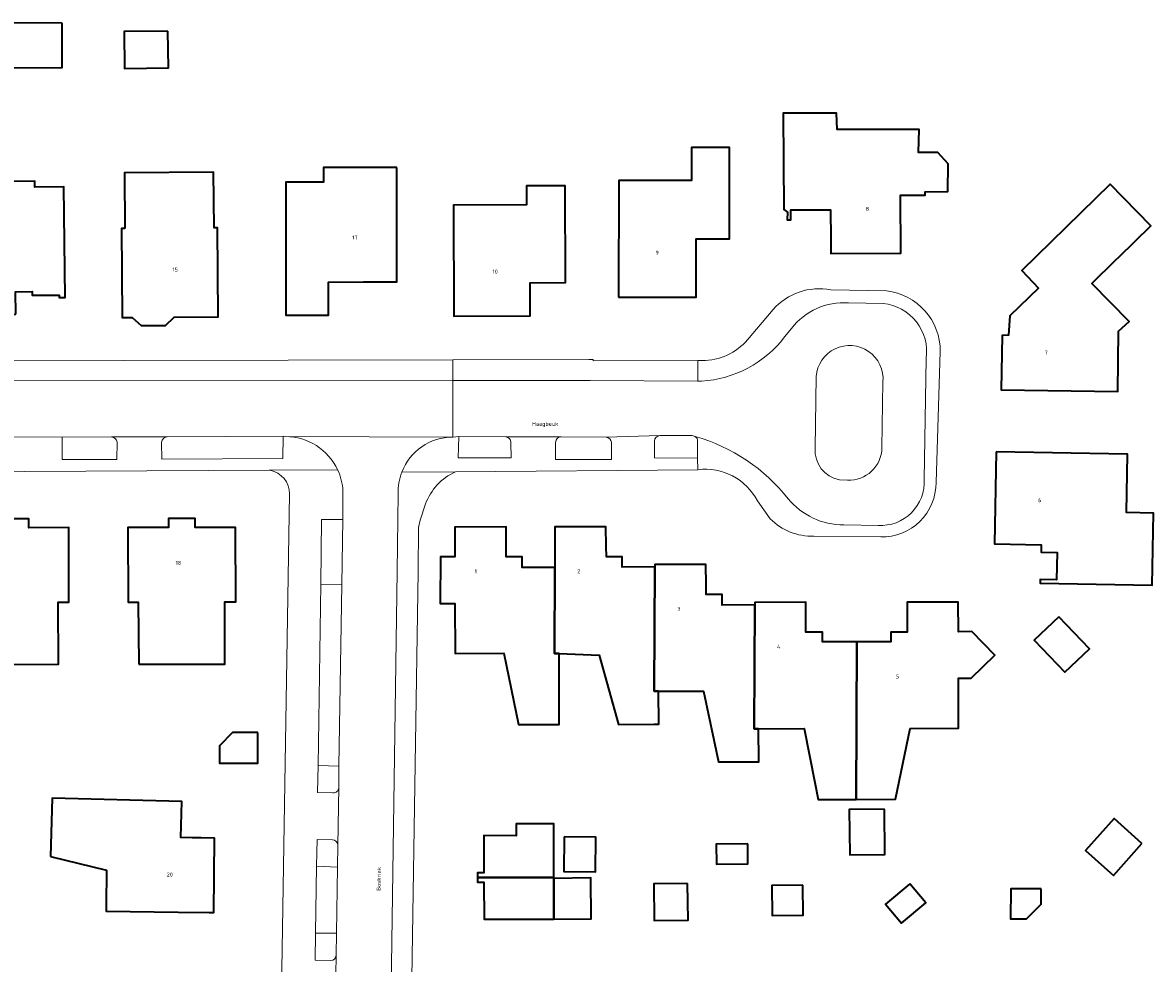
# Model space of a CAD drawing. Header units: metres. Extents: x 197700 to 204338, y 317132 to 325229.
# Tile 348 of 656: x 199240 to 199342, y 320531 to 320615. Entities that reach past the tile are written whole.
import ezdxf
from ezdxf.enums import TextEntityAlignment as Align

# ---------------------------------------------------------------- set-up
doc = ezdxf.new("R2010")
doc.units = ezdxf.units.M
for name, color, linetype, lineweight in [('B-WE-GR-BEPLANTING_CULTUUR_BODEMBEDEKKER-GV', 90, 'Continuous', 18), ('B-WE-OG-BEBOUWING-GV', 7, 'Continuous', 35), ('B-WE-OG-BEBOUWING-T18', 10, 'Continuous', 18), ('B-WE-OG-TERREIN_ERF-GV', 7, 'Continuous', 18), ('B-WE-OG-TOPOGRAFIE-T18', 10, 'Continuous', 18), ('B-WE-VH-VERHARDING_STRAATBAKSTEEN-GV', 252, 'Continuous', 18), ('B-WE-VH-VERHARDING_TEGEL-GV', 252, 'Continuous', 18)]:
    doc.layers.add(name, color=color, linetype=linetype, lineweight=lineweight)
doc.styles.add('NLCS-ISO-M200-T18', font='NLCS-ISO.ttf', dxfattribs={"height": 0.36})

msp = doc.modelspace()

# ---------------------------------------------------------------- linework, layer by layer
at = {"layer": 'B-WE-GR-BEPLANTING_CULTUUR_BODEMBEDEKKER-GV'}
for points in [[(199247.878, 320577.947), (199243.406, 320577.912)], [(199243.406, 320577.912), (199243.417, 320575.911), (199248.338, 320575.892), (199248.364, 320577.474)], [(199252.377, 320577.437), (199252.404, 320575.925), (199263.311, 320575.974), (199263.321, 320577.986)], [(199263.321, 320577.986), (199252.877, 320577.954)], [(199283.399, 320577.926), (199279.158, 320577.96), (199279.1, 320576.054), (199283.877, 320576.048), (199283.848, 320577.415)], [(199292.43, 320577.913), (199288.378, 320577.941)], [(199300.467, 320577.972), (199300.193, 320578.048), (199297.261, 320578.052)], [(199287.887, 320577.434), (199287.886, 320575.913), (199292.913, 320575.91), (199292.926, 320577.448)], [(199296.788, 320577.565), (199296.796, 320576.056), (199300.678, 320576.026)], [(199300.678, 320576.026), (199300.676, 320577.554)], [(199266.495, 320548.333), (199266.428, 320545.906), (199267.816, 320545.877)], [(199268.349, 320546.342), (199268.363, 320548.29), (199266.495, 320548.333)], [(199267.772, 320541.65), (199266.397, 320541.677), (199266.349, 320539.255)], [(199266.349, 320539.255), (199268.231, 320539.184), (199268.252, 320541.152)], [(199268.124, 320533.229), (199266.237, 320533.236), (199266.215, 320530.798), (199267.607, 320530.761)], [(199268.108, 320531.242), (199268.124, 320533.229)]]:
    msp.add_lwpolyline(points, dxfattribs=at)
for points in [[(199248.364, 320577.474, 0.3285769), (199247.878, 320577.947)], [(199252.877, 320577.954, 0.349197), (199252.377, 320577.437)], [(199283.848, 320577.415, 0.4291261), (199283.399, 320577.926)], [(199288.378, 320577.941, 0.4068384), (199287.887, 320577.434)], [(199292.926, 320577.448, 0.3319698), (199292.43, 320577.913)], [(199297.261, 320578.052, 0.3833431), (199296.788, 320577.565)], [(199300.676, 320577.554, 0.2698567), (199300.467, 320577.972)], [(199267.816, 320545.877, 0.4289149), (199268.349, 320546.342)], [(199268.252, 320541.152, 0.4070948), (199267.772, 320541.65)], [(199267.607, 320530.761, 0.4054815), (199268.108, 320531.242)]]:
    msp.add_lwpolyline(points, format="xyb", dxfattribs=at)
msp.add_lwpolyline([(199268.625, 320564.629), (199268.701, 320570.483), (199266.799, 320570.507), (199266.732, 320564.668)], close=True, dxfattribs=at)
at = {"layer": 'B-WE-OG-BEBOUWING-GV'}
for points in [[(199243.428, 320615.21), (199234.555, 320615.249), (199234.545, 320614.697), (199234.495, 320611.196), (199234.893, 320611.193), (199242.553, 320611.187), (199243.425, 320611.199)], [(199252.95, 320614.485), (199249.007, 320614.435), (199249.049, 320611.117), (199252.992, 320611.167)], [(199312.681, 320595.653), (199312.687, 320594.459), (199318.999, 320594.491), (199318.973, 320599.711), (199321.183, 320599.722), (199321.182, 320600.022), (199323.234, 320600.032), (199323.258, 320602.532), (199322.323, 320603.561), (199320.593, 320603.538), (199320.628, 320605.629), (199313.239, 320605.633), (199313.193, 320607.106), (199308.401, 320607.084), (199308.444, 320598.411), (199308.771, 320598.177), (199308.747, 320597.499), (199309.07, 320597.497), (199309.073, 320597.982), (199309.075, 320598.397), (199312.668, 320598.379), (199312.68, 320595.783)], [(199293.558, 320590.524), (199300.55, 320590.518), (199300.555, 320595.768), (199303.555, 320595.765), (199303.562, 320604.005), (199300.13, 320604.008), (199300.13, 320601.021), (199297.284, 320601.021), (199296.924, 320601.021), (199293.567, 320601.024)], [(199249.078, 320596.71), (199248.758, 320596.707), (199248.824, 320588.69), (199249.721, 320588.697), (199250.529, 320587.959), (199252.726, 320587.965), (199253.519, 320588.728), (199257.479, 320588.761), (199257.413, 320596.778), (199257.103, 320596.775), (199257.062, 320601.765), (199249.037, 320601.709)], [(199273.567, 320602.198), (199266.974, 320602.185), (199266.974, 320600.888), (199263.584, 320600.888), (199263.584, 320588.898), (199267.429, 320588.898), (199267.43, 320591.885), (199270.584, 320591.892), (199273.588, 320591.898)], [(199239.229, 320588.98), (199239.206, 320591), (199240.726, 320591.017), (199240.73, 320590.687), (199241.044, 320590.691), (199243.15, 320590.715), (199243.152, 320590.495), (199243.682, 320590.501), (199243.579, 320600.462), (199240.959, 320600.429), (199240.952, 320600.979), (199233.85, 320600.892), (199233.466, 320600.887), (199233.518, 320596.091), (199233.758, 320596.094), (199233.789, 320594.136), (199233.31, 320594.121), (199233.369, 320588.913)], [(199285.791, 320600.544), (199285.251, 320600.542), (199285.257, 320598.834), (199278.688, 320598.82), (199278.702, 320588.809), (199285.591, 320588.833), (199285.587, 320589.901), (199285.58, 320591.823), (199288.78, 320591.833), (199288.751, 320600.553)], [(199338.622, 320594.125), (199341.515, 320596.952), (199337.853, 320600.7), (199329.905, 320592.934), (199331.393, 320591.346), (199328.802, 320588.837), (199328.701, 320587.1), (199328.109, 320587.074), (199328.045, 320582.183), (199338.534, 320582.03), (199338.613, 320587.47), (199339.555, 320588.326), (199336.201, 320591.76), (199338.373, 320593.882)], [(199327.581, 320576.596), (199327.438, 320568.298), (199331.648, 320568.226), (199331.636, 320567.546), (199333.066, 320567.521), (199333.023, 320565.062), (199331.544, 320565.087), (199331.538, 320564.747), (199341.636, 320564.573), (199341.748, 320571.072), (199339.329, 320571.114), (199339.419, 320576.373)], [(199235.307, 320563.038), (199235.33, 320557.449), (199243.075, 320557.459), (199243.052, 320563.047), (199244.032, 320563.048), (199244.005, 320569.761), (199240.426, 320569.756), (199240.425, 320570.569), (199238.013, 320570.566), (199238.014, 320569.753), (199234.311, 320569.749), (199234.301, 320563.036)], [(199250.322, 320557.467), (199258.087, 320557.477), (199258.086, 320563.065), (199259.066, 320563.066), (199259.049, 320569.779), (199255.391, 320569.774), (199255.39, 320570.584), (199252.99, 320570.581), (199252.991, 320569.771), (199249.331, 320569.767), (199249.356, 320563.054), (199250.256, 320563.056)], [(199283.422, 320568.023), (199283.419, 320569.822), (199278.809, 320569.816), (199278.806, 320567.131), (199277.505, 320567.131), (199277.487, 320562.932), (199278.787, 320562.926), (199278.829, 320558.426), (199283.229, 320558.468), (199284.529, 320552.039), (199287.763, 320552.039), (199288.194, 320552.039), (199288.195, 320558.419), (199287.791, 320558.435), (199287.824, 320566.179), (199284.874, 320566.174), (199284.873, 320567.124), (199283.423, 320567.122)], [(199292.448, 320568.099), (199292.422, 320569.836), (199287.818, 320569.831), (199287.824, 320566.179), (199287.791, 320558.435), (199288.195, 320558.419), (199291.807, 320558.278), (199293.542, 320552.044), (199296.761, 320552.071), (199297.186, 320552.074), (199297.161, 320555.034), (199296.774, 320555.033), (199296.822, 320566.218), (199293.886, 320566.211), (199293.893, 320567.131), (199292.463, 320567.142)], [(199301.437, 320564.622), (199301.432, 320566.444), (199296.821, 320566.428), (199296.822, 320566.218), (199296.774, 320555.033), (199297.161, 320555.034), (199301.221, 320555.04), (199302.558, 320548.678), (199305.761, 320548.669), (199306.206, 320548.668), (199306.205, 320548.729), (199306.155, 320551.651), (199305.774, 320551.65), (199305.822, 320562.797), (199302.894, 320562.792), (199302.906, 320563.747), (199301.44, 320563.741)], [(199314.951, 320545.284), (199315.012, 320559.467), (199311.925, 320559.462), (199311.923, 320560.356), (199310.438, 320560.332), (199310.439, 320561.239), (199310.44, 320563.038), (199305.822, 320563.03), (199305.822, 320562.797), (199305.774, 320551.65), (199306.155, 320551.651), (199310.27, 320551.667), (199311.244, 320546.8), (199311.549, 320545.278)], [(199319.556, 320561.257), (199319.557, 320560.354), (199318.097, 320560.352), (199318.099, 320559.472), (199315.012, 320559.467), (199314.951, 320545.284), (199318.525, 320545.29), (199319.824, 320551.677), (199324.187, 320551.69), (199324.173, 320556.21), (199325.329, 320556.19), (199327.463, 320558.283), (199325.376, 320560.411), (199324.187, 320560.391), (199324.169, 320563.062), (199319.553, 320563.054)], [(199333.217, 320561.732), (199331.018, 320559.638), (199333.78, 320556.738), (199335.979, 320558.832)], [(199261.055, 320551.31), (199258.77, 320551.31), (199257.61, 320550.117), (199257.61, 320548.549), (199261.055, 320548.549)], [(199242.374, 320540.154), (199247.421, 320538.919), (199247.383, 320535.726), (199247.381, 320535.518), (199247.377, 320535.22), (199253.877, 320535.141), (199256.657, 320535.107), (199257.076, 320535.102), (199257.157, 320541.791), (199255.932, 320541.818), (199255.132, 320541.835), (199254.121, 320541.857), (199254.203, 320545.107), (199242.507, 320545.402)], [(199317.524, 320544.414), (199314.346, 320544.383), (199314.385, 320540.295), (199317.563, 320540.326)], [(199340.715, 320541.318), (199338.204, 320543.557), (199335.632, 320540.671), (199338.143, 320538.432)], [(199287.732, 320538.653), (199287.735, 320543.08), (199284.32, 320543.083), (199284.319, 320542.016), (199281.429, 320542.018), (199281.427, 320539.538), (199281.426, 320538.681), (199280.844, 320538.681), (199280.845, 320538.251), (199287.732, 320538.248)], [(199288.666, 320541.922), (199288.633, 320538.8), (199291.467, 320538.771), (199291.5, 320541.892)], [(199305.2, 320541.278), (199302.365, 320541.251), (199302.383, 320539.442), (199305.217, 320539.469)], [(199287.732, 320534.485), (199287.732, 320538.161), (199287.732, 320538.248), (199280.845, 320538.251), (199280.846, 320537.821), (199281.426, 320537.819), (199281.432, 320534.485)], [(199287.732, 320538.161), (199287.732, 320534.485), (199291.097, 320534.529), (199291.048, 320538.205)], [(199299.774, 320537.716), (199296.729, 320537.679), (199296.769, 320534.364), (199299.815, 320534.401)], [(199310.151, 320537.553), (199307.367, 320537.519), (199307.4, 320534.833), (199310.184, 320534.867)], [(199319.812, 320537.685), (199317.614, 320535.846), (199319.049, 320534.13), (199321.247, 320535.969)], [(199331.65, 320537.229), (199328.909, 320537.229), (199328.878, 320534.519), (199330.326, 320534.519), (199331.65, 320535.843)]]:
    msp.add_lwpolyline(points, close=True, dxfattribs=at)
at = {"layer": 'B-WE-OG-TERREIN_ERF-GV'}
for points in [[(199234.545, 320614.697), (199234.555, 320615.249), (199243.428, 320615.21), (199243.425, 320611.199), (199242.553, 320611.187), (199234.893, 320611.193), (199234.495, 320611.196)], [(199252.95, 320614.485), (199252.992, 320611.167), (199249.049, 320611.117), (199249.007, 320614.435)], [(199323.234, 320600.032), (199321.182, 320600.022), (199321.183, 320599.722), (199318.973, 320599.711), (199318.999, 320594.491), (199312.687, 320594.459), (199312.681, 320595.653), (199312.68, 320595.783), (199312.668, 320598.379), (199309.075, 320598.397), (199309.073, 320597.982), (199309.07, 320597.497), (199308.747, 320597.499), (199308.771, 320598.177), (199308.444, 320598.411), (199308.401, 320607.084), (199313.193, 320607.106), (199313.239, 320605.633), (199320.628, 320605.629), (199320.593, 320603.538), (199322.323, 320603.561), (199323.258, 320602.532)], [(199300.55, 320590.518), (199293.558, 320590.524), (199293.567, 320601.024), (199296.924, 320601.021), (199297.284, 320601.021), (199300.13, 320601.021), (199300.13, 320604.008), (199303.562, 320604.005), (199303.555, 320595.765), (199300.555, 320595.768)], [(199257.103, 320596.775), (199257.413, 320596.778), (199257.479, 320588.761), (199253.519, 320588.728), (199252.726, 320587.965), (199250.529, 320587.959), (199249.721, 320588.697), (199248.824, 320588.69), (199248.758, 320596.707), (199249.078, 320596.71), (199249.037, 320601.709), (199257.062, 320601.765)], [(199267.429, 320588.898), (199263.584, 320588.898), (199263.584, 320600.888), (199266.974, 320600.888), (199266.974, 320602.185), (199273.567, 320602.198), (199273.588, 320591.898), (199270.584, 320591.892), (199267.43, 320591.885)], [(199240.73, 320590.687), (199240.726, 320591.017), (199239.206, 320591), (199239.229, 320588.98), (199233.369, 320588.913), (199233.31, 320594.121), (199233.789, 320594.136), (199233.758, 320596.094), (199233.518, 320596.091), (199233.466, 320600.887), (199233.85, 320600.892), (199240.952, 320600.979), (199240.959, 320600.429), (199243.579, 320600.462), (199243.682, 320590.501), (199243.152, 320590.495), (199243.15, 320590.715), (199241.044, 320590.691)], [(199278.688, 320598.82), (199285.257, 320598.834), (199285.251, 320600.542), (199285.791, 320600.544), (199288.751, 320600.553), (199288.78, 320591.833), (199285.58, 320591.823), (199285.587, 320589.901), (199285.591, 320588.833), (199278.702, 320588.809)], [(199338.613, 320587.47), (199338.534, 320582.03), (199328.045, 320582.183), (199328.109, 320587.074), (199328.701, 320587.1), (199328.802, 320588.837), (199331.393, 320591.346), (199329.905, 320592.934), (199337.853, 320600.7), (199341.515, 320596.952), (199338.622, 320594.125), (199338.373, 320593.882), (199336.201, 320591.76), (199339.555, 320588.326)], [(199331.544, 320565.087), (199333.023, 320565.062), (199333.066, 320567.521), (199331.636, 320567.546), (199331.648, 320568.226), (199327.438, 320568.298), (199327.581, 320576.596), (199339.419, 320576.373), (199339.329, 320571.114), (199341.748, 320571.072), (199341.636, 320564.573), (199331.538, 320564.747)], [(199235.307, 320563.038), (199234.301, 320563.036), (199234.311, 320569.749), (199238.014, 320569.753), (199238.013, 320570.566), (199240.425, 320570.569), (199240.426, 320569.756), (199244.005, 320569.761), (199244.032, 320563.048), (199243.052, 320563.047), (199243.075, 320557.459), (199235.33, 320557.449)], [(199250.322, 320557.467), (199250.256, 320563.056), (199249.356, 320563.054), (199249.331, 320569.767), (199252.991, 320569.771), (199252.99, 320570.581), (199255.39, 320570.584), (199255.391, 320569.774), (199259.049, 320569.779), (199259.066, 320563.066), (199258.086, 320563.065), (199258.087, 320557.477)], [(199296.821, 320566.428), (199301.432, 320566.444), (199301.437, 320564.622), (199301.44, 320563.741), (199302.906, 320563.747), (199302.894, 320562.792), (199305.822, 320562.797), (199305.822, 320563.03), (199310.44, 320563.038), (199310.439, 320561.239), (199310.438, 320560.332), (199311.923, 320560.356), (199311.925, 320559.462), (199315.012, 320559.467), (199318.099, 320559.472), (199318.097, 320560.352), (199319.557, 320560.354), (199319.556, 320561.257), (199319.553, 320563.054), (199324.169, 320563.062), (199324.187, 320560.391), (199325.376, 320560.411), (199327.463, 320558.283), (199325.329, 320556.19), (199324.173, 320556.21), (199324.187, 320551.69), (199319.824, 320551.677), (199318.525, 320545.29), (199314.951, 320545.284), (199311.549, 320545.278), (199311.244, 320546.8), (199310.27, 320551.667), (199306.155, 320551.651), (199306.205, 320548.729), (199306.206, 320548.668), (199305.761, 320548.669), (199302.558, 320548.678), (199301.221, 320555.04), (199297.161, 320555.034), (199297.186, 320552.074), (199296.761, 320552.071), (199293.542, 320552.044), (199291.807, 320558.278), (199288.195, 320558.419), (199288.194, 320552.039), (199287.763, 320552.039), (199284.529, 320552.039), (199283.229, 320558.468), (199278.829, 320558.426), (199278.787, 320562.926), (199277.487, 320562.932), (199277.505, 320567.131), (199278.806, 320567.131), (199278.809, 320569.816), (199283.419, 320569.822), (199283.422, 320568.023), (199283.423, 320567.122), (199284.873, 320567.124), (199284.874, 320566.174), (199287.824, 320566.179), (199287.818, 320569.831), (199292.422, 320569.836), (199292.448, 320568.099), (199292.463, 320567.142), (199293.893, 320567.131), (199293.886, 320566.211), (199296.822, 320566.218)], [(199333.217, 320561.732), (199335.979, 320558.832), (199333.78, 320556.738), (199331.018, 320559.638)], [(199258.77, 320551.31), (199261.055, 320551.31), (199261.055, 320548.549), (199257.61, 320548.549), (199257.61, 320550.117)], [(199247.421, 320538.919), (199242.374, 320540.154), (199242.507, 320545.402), (199254.203, 320545.107), (199254.121, 320541.857), (199255.132, 320541.835), (199255.932, 320541.818), (199257.157, 320541.791), (199257.076, 320535.102), (199256.657, 320535.107), (199253.877, 320535.141), (199247.377, 320535.22), (199247.381, 320535.518), (199247.383, 320535.726)], [(199317.524, 320544.414), (199317.563, 320540.326), (199314.385, 320540.295), (199314.346, 320544.383)], [(199340.715, 320541.318), (199338.143, 320538.432), (199335.632, 320540.671), (199338.204, 320543.557)], [(199284.32, 320543.083), (199287.735, 320543.08), (199287.732, 320538.653), (199287.732, 320538.248), (199287.732, 320538.161), (199291.048, 320538.205), (199291.097, 320534.529), (199287.732, 320534.485), (199281.432, 320534.485), (199281.426, 320537.819), (199280.846, 320537.821), (199280.845, 320538.251), (199280.844, 320538.681), (199281.426, 320538.681), (199281.427, 320539.538), (199281.429, 320542.018), (199284.319, 320542.016)], [(199288.666, 320541.922), (199291.5, 320541.892), (199291.467, 320538.771), (199288.633, 320538.8)], [(199305.2, 320541.278), (199305.217, 320539.469), (199302.383, 320539.442), (199302.365, 320541.251)], [(199299.774, 320537.716), (199299.815, 320534.401), (199296.769, 320534.364), (199296.729, 320537.679)], [(199310.151, 320537.553), (199310.184, 320534.867), (199307.4, 320534.833), (199307.367, 320537.519)], [(199319.812, 320537.685), (199321.247, 320535.969), (199319.049, 320534.13), (199317.614, 320535.846)], [(199331.65, 320537.229), (199331.65, 320535.843), (199330.326, 320534.519), (199328.878, 320534.519), (199328.909, 320537.229)]]:
    msp.add_lwpolyline(points, close=True, dxfattribs=at)
for points in [[(199307.479, 320589.401, -0.2669825), (199312.679, 320591.173)], [(199317.688, 320591.077, -0.3832158), (199322.549, 320585.623)], [(199300.8, 320584.822, 0.217469), (199304.984, 320586.467)], [(199263.908, 320572.802, 0.3503472), (199262.169, 320574.945)], [(199278.857, 320574.793, 0.2034331), (199276.169, 320571.892)], [(199306.076, 320572.168, 0.3121691), (199300.694, 320574.98)], [(199322.161, 320573.823, -0.4220592), (199317.184, 320568.927)], [(199311.149, 320568.992, -0.208458), (199307.231, 320570.559)]]:
    msp.add_lwpolyline(points, format="xyb", dxfattribs=at)
for points in [[(199312.679, 320591.173), (199317.688, 320591.077)], [(199304.984, 320586.467), (199307.479, 320589.401)], [(199322.549, 320585.623), (199322.161, 320573.823)], [(199234.079, 320584.773), (199278.612, 320584.873), (199290.873, 320584.9), (199290.873, 320584.899), (199291.26, 320584.902), (199291.265, 320584.785), (199300.709, 320584.822), (199300.8, 320584.822)], [(199224.946, 320578.875), (199223.441, 320576.942), (199220.62, 320576.942), (199220.636, 320575.942), (199213.705, 320575.834), (199214.321, 320536.436), (199214.337, 320535.395), (199228.475, 320501.716), (199234.137, 320501.777), (199256.528, 320502.016), (199256.539, 320501.016), (199256.539, 320500.731), (199262.019, 320500.992), (199262.679, 320501.619), (199262.834, 320505.691), (199263.908, 320572.802)], [(199262.169, 320574.945), (199262.069, 320574.944), (199234.504, 320574.799)], [(199300.694, 320574.98), (199278.857, 320574.793)], [(199276.169, 320571.892), (199275.676, 320570.446), (199275.527, 320569.769), (199275.507, 320565.818), (199274.694, 320513.741)], [(199307.231, 320570.559), (199306.076, 320572.168)], [(199317.184, 320568.927), (199311.149, 320568.992)]]:
    msp.add_lwpolyline(points, dxfattribs=at)
at = {"layer": 'B-WE-VH-VERHARDING_STRAATBAKSTEEN-GV'}
for points in [[(199312.679, 320591.173, 0.2669825), (199307.479, 320589.401)], [(199322.549, 320585.623, 0.3832158), (199317.688, 320591.077)], [(199309.144, 320587.707, -0.2522288), (199314.275, 320590.007)], [(199314.275, 320590.007, 0.2522288), (199309.144, 320587.707)], [(199317.398, 320589.954, -0.4266303), (199321.272, 320585.006)], [(199321.272, 320585.006, 0.4266303), (199317.398, 320589.954)], [(199304.984, 320586.467, -0.217469), (199300.8, 320584.822)], [(199301.036, 320582.95, 0.2148097), (199308.523, 320586.936)], [(199308.523, 320586.936, -0.2148097), (199301.036, 320582.95)], [(199317.382, 320582.891, 1.00813), (199311.363, 320583.363)], [(199311.363, 320583.363, -1.00813), (199317.382, 320582.891)], [(199263.545, 320577.968, -0.2891856), (199268.236, 320574.976)], [(199274.018, 320574.752, -0.3093079), (199278.617, 320577.923)], [(199308.836, 320572.37, 0.1567016), (199300.467, 320577.972)], [(199300.467, 320577.972, -0.2698567), (199300.676, 320577.554)], [(199300.467, 320577.972, -0.1567016), (199308.836, 320572.37)], [(199311.283, 320576.909, 0.3908581), (199313.451, 320574.073)], [(199313.451, 320574.073, -0.3908581), (199311.283, 320576.909)], [(199314.179, 320574.039, 0.4251551), (199317.289, 320576.955)], [(199317.289, 320576.955, -0.4251551), (199314.179, 320574.039)], [(199268.236, 320574.976, -0.0954549), (199268.721, 320573.057)], [(199273.693, 320572.835, -0.0986739), (199274.018, 320574.752)], [(199300.694, 320574.98, -0.3121691), (199306.076, 320572.168)], [(199321.092, 320574.112, -0.450801), (199316.938, 320569.963)], [(199316.938, 320569.963, 0.450801), (199321.092, 320574.112)], [(199317.184, 320568.927, 0.4220592), (199322.161, 320573.823)], [(199313.847, 320570, -0.2226466), (199308.836, 320572.37)], [(199308.836, 320572.37, 0.2226466), (199313.847, 320570)], [(199307.231, 320570.559, 0.208458), (199311.149, 320568.992)]]:
    msp.add_lwpolyline(points, format="xyb", dxfattribs=at)
for points in [[(199317.688, 320591.077), (199312.679, 320591.173)], [(199307.479, 320589.401), (199304.984, 320586.467)], [(199314.275, 320590.007), (199317.398, 320589.954)], [(199317.398, 320589.954), (199314.275, 320590.007)], [(199308.523, 320586.936), (199309.144, 320587.707)], [(199309.144, 320587.707), (199308.523, 320586.936)], [(199321.272, 320585.006), (199321.092, 320574.112)], [(199321.092, 320574.112), (199321.272, 320585.006)], [(199322.161, 320573.823), (199322.549, 320585.623)], [(199300.8, 320584.822), (199300.709, 320584.822), (199300.709, 320582.952), (199301.036, 320582.95)], [(199230.759, 320578.615), (199230.817, 320578.59), (199231.742, 320578.262), (199232.822, 320578.036), (199234.434, 320577.93), (199243.406, 320577.912), (199247.878, 320577.947), (199252.877, 320577.954), (199263.321, 320577.986), (199263.539, 320577.968), (199263.545, 320577.968), (199278.617, 320577.923), (199278.613, 320583.003)], [(199278.613, 320583.003), (199233.976, 320582.971)], [(199301.036, 320582.95), (199300.709, 320582.952), (199291.007, 320583.012), (199278.613, 320583.003), (199278.617, 320577.923), (199279.158, 320577.96), (199283.399, 320577.926), (199288.378, 320577.941), (199292.43, 320577.913), (199297.261, 320578.052), (199300.193, 320578.048), (199300.467, 320577.972)], [(199311.363, 320583.363), (199311.283, 320576.909)], [(199311.283, 320576.909), (199311.363, 320583.363)], [(199317.289, 320576.955), (199317.382, 320582.891)], [(199317.382, 320582.891), (199317.289, 320576.955)], [(199278.617, 320577.923), (199263.545, 320577.968)], [(199300.676, 320577.554), (199300.678, 320576.026), (199300.694, 320574.98)], [(199313.451, 320574.073), (199314.179, 320574.039)], [(199314.179, 320574.039), (199313.451, 320574.073)], [(199268.721, 320573.057), (199268.701, 320570.483), (199268.625, 320564.629), (199268.363, 320548.29), (199268.349, 320546.342)], [(199272.847, 320513.714), (199273.615, 320565.815), (199273.693, 320572.835)], [(199306.076, 320572.168), (199307.231, 320570.559)], [(199316.938, 320569.963), (199313.847, 320570)], [(199313.847, 320570), (199316.938, 320569.963)], [(199311.149, 320568.992), (199317.184, 320568.927)], [(199268.349, 320546.342), (199268.252, 320541.152), (199268.231, 320539.184), (199268.124, 320533.229), (199268.108, 320531.242), (199268.025, 320526.033), (199268.001, 320524.589), (199267.919, 320518.667), (199267.898, 320516.698), (199267.897, 320516.662), (199267.832, 320512.101)]]:
    msp.add_lwpolyline(points, dxfattribs=at)
for points in [[(199266.732, 320564.668), (199266.495, 320548.333), (199268.363, 320548.29), (199268.625, 320564.629)], [(199266.349, 320539.255), (199266.237, 320533.236), (199268.124, 320533.229), (199268.231, 320539.184)]]:
    msp.add_lwpolyline(points, close=True, dxfattribs=at)
at = {"layer": 'B-WE-VH-VERHARDING_TEGEL-GV'}
for points in [[(199233.976, 320582.971), (199278.613, 320583.003), (199278.612, 320584.873), (199234.079, 320584.773)], [(199248.364, 320577.474), (199248.338, 320575.892), (199243.417, 320575.911), (199243.406, 320577.912), (199234.434, 320577.93), (199232.822, 320578.036)], [(199252.877, 320577.954), (199247.878, 320577.947)], [(199263.545, 320577.968), (199263.539, 320577.968), (199263.321, 320577.986), (199263.311, 320575.974), (199252.404, 320575.925), (199252.377, 320577.437)], [(199283.848, 320577.415), (199283.877, 320576.048), (199279.1, 320576.054), (199279.158, 320577.96), (199278.617, 320577.923)], [(199288.378, 320577.941), (199283.399, 320577.926)], [(199297.261, 320578.052), (199292.43, 320577.913)], [(199278.857, 320574.793), (199300.694, 320574.98), (199300.678, 320576.026), (199296.796, 320576.056), (199296.788, 320577.565)], [(199292.926, 320577.448), (199292.913, 320575.91), (199287.886, 320575.913), (199287.887, 320577.434)], [(199234.504, 320574.799), (199262.069, 320574.944), (199262.169, 320574.945), (199268.236, 320574.976)], [(199268.236, 320574.976), (199262.169, 320574.945)], [(199274.018, 320574.752), (199278.857, 320574.793)], [(199278.857, 320574.793), (199274.018, 320574.752)], [(199263.908, 320572.802), (199262.834, 320505.691), (199262.679, 320501.619), (199264.211, 320503.109)], [(199267.816, 320545.877), (199266.428, 320545.906), (199266.495, 320548.333), (199266.732, 320564.668), (199266.799, 320570.507), (199268.701, 320570.483), (199268.721, 320573.057)], [(199273.693, 320572.835), (199273.615, 320565.815), (199272.847, 320513.714)], [(199274.694, 320513.741), (199275.507, 320565.818), (199275.527, 320569.769), (199275.676, 320570.446), (199276.169, 320571.892)], [(199268.252, 320541.152), (199268.349, 320546.342)], [(199267.607, 320530.761), (199266.215, 320530.798), (199266.237, 320533.236), (199266.349, 320539.255), (199266.397, 320541.677), (199267.772, 320541.65)], [(199268.025, 320526.033), (199268.108, 320531.242)]]:
    msp.add_lwpolyline(points, dxfattribs=at)
msp.add_lwpolyline([(199278.613, 320583.003), (199291.007, 320583.012), (199300.709, 320582.952), (199300.709, 320584.822), (199291.265, 320584.785), (199291.26, 320584.902), (199290.873, 320584.899), (199290.873, 320584.9), (199278.612, 320584.873)], close=True, dxfattribs=at)
for points in [[(199247.878, 320577.947, -0.3285769), (199248.364, 320577.474)], [(199252.377, 320577.437, -0.349197), (199252.877, 320577.954)], [(199268.236, 320574.976, 0.2891856), (199263.545, 320577.968)], [(199278.617, 320577.923, 0.3093079), (199274.018, 320574.752)], [(199283.399, 320577.926, -0.4291261), (199283.848, 320577.415)], [(199287.887, 320577.434, -0.4068384), (199288.378, 320577.941)], [(199292.43, 320577.913, -0.3319698), (199292.926, 320577.448)], [(199296.788, 320577.565, -0.3833431), (199297.261, 320578.052)], [(199262.169, 320574.945, -0.3503472), (199263.908, 320572.802)], [(199268.721, 320573.057, 0.0954549), (199268.236, 320574.976)], [(199274.018, 320574.752, 0.0986739), (199273.693, 320572.835)], [(199276.169, 320571.892, -0.2034331), (199278.857, 320574.793)], [(199268.349, 320546.342, -0.4289149), (199267.816, 320545.877)], [(199267.772, 320541.65, -0.4070948), (199268.252, 320541.152)], [(199268.108, 320531.242, -0.4054815), (199267.607, 320530.761)]]:
    msp.add_lwpolyline(points, format="xyb", dxfattribs=at)

# ---------------------------------------------------------------- texts
at = {"layer": 'B-WE-OG-BEBOUWING-T18', "style": 'NLCS-ISO-M200-T18'}
for s, rotation, p in [('8', 0.2, (199315.974, 320598.476)), ('17', 0.1, (199269.802, 320595.89)), ('10', 0.2, (199282.435, 320592.822)), ('7', 359.3, (199332.089, 320585.516)), ('6', 359.1, (199331.506, 320572.232)), ('3', 0.2, (199298.988, 320562.435)), ('4', 0.1, (199307.986, 320559.034)), ('20', 359.4, (199253.117, 320538.516))]:
    msp.add_text(s, height=0.36, rotation=rotation, dxfattribs=at).set_placement(p, align=Align.MIDDLE)
for s, p in [('9', (199297.028, 320594.521)), ('15', (199253.6, 320593.01)), ('18', (199253.891, 320566.582)), ('1', (199280.687, 320565.818)), ('2', (199289.972, 320565.833)), ('5', (199318.68, 320556.353))]:
    msp.add_text(s, height=0.36, dxfattribs=at).set_placement(p, align=Align.MIDDLE)
at = {"layer": 'B-WE-OG-TOPOGRAFIE-T18', "style": 'NLCS-ISO-M200-T18'}
msp.add_text('Haagbeuk', height=0.36, dxfattribs=at).set_placement((199286.942, 320579.055), align=Align.MIDDLE)
msp.add_text('Boskriek', height=0.36, rotation=89.1, dxfattribs=at).set_placement((199271.952, 320538.125), align=Align.MIDDLE)

doc.saveas('drawing.dxf')
